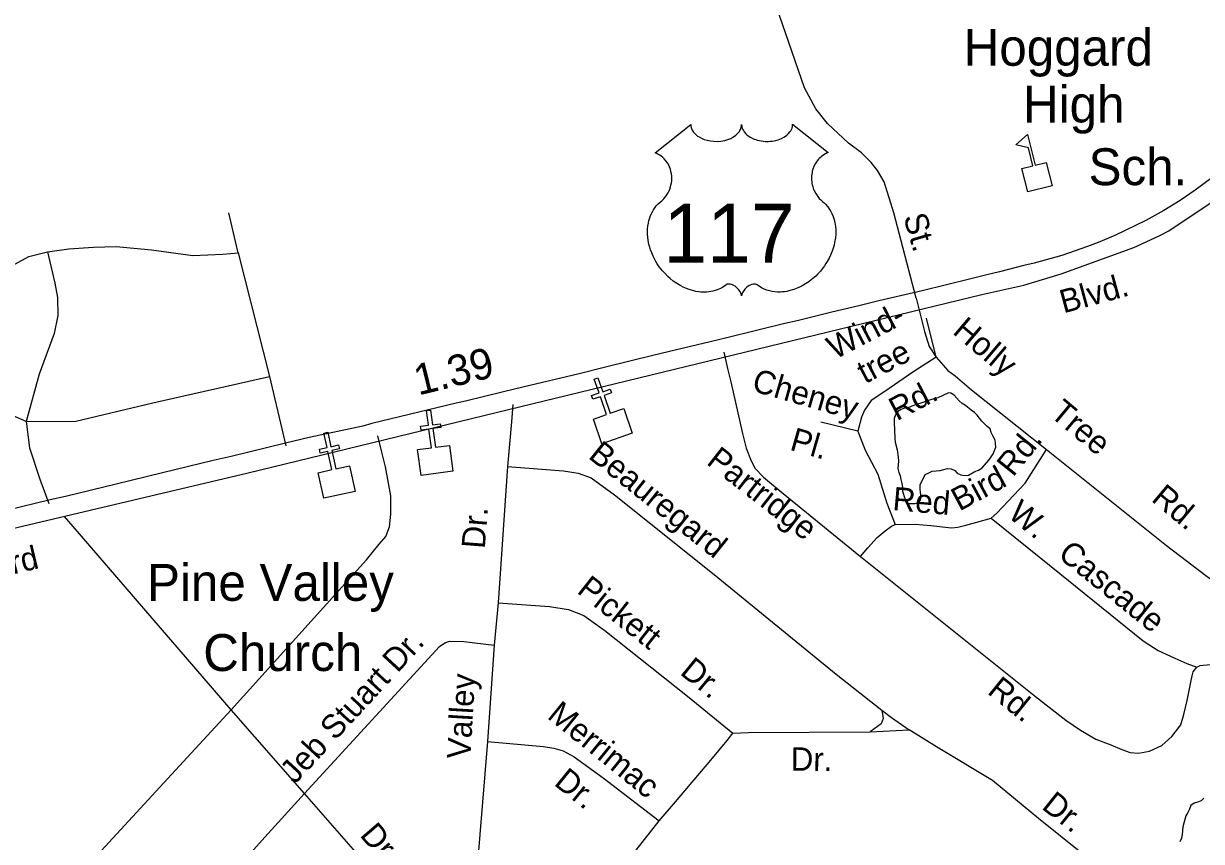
# Model space of a CAD drawing. Extents: x 2290055 to 2389491, y 66597 to 237875.
# Drawn here: x 2330699 to 2335488, y 162814 to 166138 of the extents above; entities that cross this region are included whole.
import ezdxf

# ---------------------------------------------------------------- set-up
doc = ezdxf.new("R2010")
doc.units = 0
for name, color, linetype in [('Exist Cultural Church CELL', 7, 'Continuous'), ('Exist Cultural Church Label', 7, 'Continuous'), ('Exist Cultural Educational Facility High CELL', 7, 'Continuous'), ('Exist Cultural Educational Facility High Label', 7, 'Continuous'), ('Exist Hydrographic Creek Single Shore', 7, 'Continuous'), ('Exist Hydrographic Pond Under 1500 Sq Ft', 7, 'Continuous'), ('Exist Road Non-System Type 51', 7, 'Continuous'), ('Exist Road Non-System Type 51 Label', 7, 'Continuous'), ('Exist Road Primary US Divided Attributed', 7, 'Continuous'), ('Exist Road Primary US Label', 7, 'Continuous'), ('Exist Road Primary US Mileage Hundredths English Label', 7, 'Continuous'), ('Exist Road Primary US Shield CELL', 7, 'Continuous'), ('Exist Road Primary US Shield Number Label', 7, 'Continuous')]:
    doc.layers.add(name, color=color, linetype=linetype)

msp = doc.modelspace()

# ---------------------------------------------------------------- linework, layer by layer
at = {"layer": 'Exist Cultural Church CELL'}
for points in [[(2333015.7, 164530.7), (2333069.3, 164549.6), (2333044.2, 164621.5), (2333014, 164610.9), (2333008.7, 164625.9), (2333038.9, 164636.5), (2333019, 164693.3), (2333034.1, 164698.6), (2333054, 164641.8), (2333084.2, 164652.4), (2333089.5, 164637.3), (2333059.3, 164626.7), (2333084.5, 164554.9), (2333138.9, 164573.8), (2333174.1, 164473.4), (2333050.8, 164430.2)], [(2332301.1, 164406.4), (2332357.5, 164414.1), (2332347.4, 164489.5), (2332315.7, 164485.3), (2332313.6, 164501.1), (2332345.3, 164505.4), (2332337.3, 164565), (2332353.2, 164567.1), (2332361.2, 164507.5), (2332392.9, 164511.7), (2332395, 164495.9), (2332363.3, 164491.7), (2332373.4, 164416.2), (2332430.5, 164423.7), (2332444.6, 164318.2), (2332315.1, 164300.9)], [(2331897.4, 164312.6), (2331953, 164324.9), (2331936.7, 164399.3), (2331905.4, 164392.4), (2331902, 164408), (2331933.3, 164414.9), (2331920.4, 164473.6), (2331936, 164477), (2331948.9, 164418.3), (2331980.2, 164425.1), (2331983.6, 164409.5), (2331952.3, 164402.7), (2331968.6, 164328.3), (2332025, 164340.5), (2332047.7, 164236.5), (2331920.1, 164208.6)]]:
    msp.add_lwpolyline(points, close=True, dxfattribs=at)
at = {"layer": 'Exist Cultural Educational Facility High CELL'}
msp.add_lwpolyline([(2334781.5, 165454.3), (2334757.7, 165549.3), (2334802.4, 165560.5), (2334784.2, 165633.4), (2334732.6, 165645.5), (2334780.5, 165687.5), (2334811.7, 165562.8), (2334856.4, 165574), (2334880.1, 165479)], close=True, dxfattribs=at)
at = {"layer": 'Exist Hydrographic Creek Single Shore'}
msp.add_lwpolyline([(2335497.2, 162990.1), (2335486.5, 162979.1), (2335472.2, 162973.9), (2335457.5, 162969.7), (2335444.7, 162959.7), (2335439.2, 162945), (2335432.5, 162931.5), (2335424.5, 162918), (2335420, 162903.4), (2335412, 162872.8), (2335409.2, 162841.7), (2335406.2, 162826.6), (2335399.7, 162811.4)], dxfattribs=at)
at = {"layer": 'Exist Hydrographic Pond Under 1500 Sq Ft'}
msp.add_lwpolyline([(2334292.2, 164187), (2334323.2, 164187.6), (2334337.7, 164191.1), (2334346, 164201.3), (2334348.7, 164216.2), (2334346, 164231.1), (2334344.5, 164247), (2334344.7, 164263.1), (2334364.7, 164305.4), (2334379, 164312.5), (2334393, 164318.7), (2334409, 164320.3), (2334425, 164320.8), (2334455.2, 164329.2), (2334470.2, 164327.6), (2334484.5, 164320.9), (2334495.2, 164310.5), (2334509.2, 164304), (2334524.2, 164301.2), (2334540, 164302.3), (2334566.7, 164317.5), (2334581.2, 164323.3), (2334594.5, 164330.6), (2334624, 164364.4), (2334633, 164376.7), (2334641, 164389.8), (2334652, 164415.7), (2334651, 164431.1), (2334649, 164444.5), (2334640, 164462.8), (2334633, 164476.1), (2334628.2, 164491), (2334617, 164500.9), (2334595.2, 164522.2), (2334576, 164546.9), (2334565.2, 164557.8), (2334552, 164567), (2334528.5, 164585.6), (2334515.2, 164594.1), (2334503.2, 164605), (2334482, 164627.5), (2334469.5, 164636.1), (2334459.2, 164637), (2334416.2, 164617.4), (2334401.5, 164612.3), (2334386, 164608.3), (2334355.5, 164597.3), (2334325.5, 164588.4), (2334310.7, 164583.4), (2334296, 164576.7), (2334281, 164574.2), (2334266.5, 164569.1), (2334253.7, 164560.6), (2334244.5, 164547.7), (2334239, 164532.4), (2334238.5, 164516), (2334241.2, 164452.7), (2334243, 164437), (2334250.5, 164406), (2334254.7, 164375.7), (2334255.7, 164359.8), (2334253.7, 164328.9), (2334257.5, 164313.8), (2334263, 164299.5), (2334265.2, 164284.2), (2334269.7, 164269), (2334272.5, 164253.6), (2334272.7, 164238), (2334281.5, 164208.2), (2334287, 164194), (2334292.2, 164187)], dxfattribs=at)
at = {"layer": 'Exist Road Non-System Type 51'}
for p, q in [((2331571.6, 165206), (2331534.4, 165369)), ((2331571.6, 165206), (2331699, 164704)), ((2333546.5, 164802.3), (2333561.5, 164736.3)), ((2331699, 164704), (2331765.5, 164421.4)), ((2332688.4, 164590.1), (2332682.5, 164519.3)), ((2332682.5, 164519.3), (2332667.3, 164337.6)), ((2332156.1, 164396.2), (2332139.9, 164461.9)), ((2332667.3, 164337.6), (2332629.1, 163783.8)), ((2330901, 164094.1), (2330866.5, 164134.1)), ((2331543.9, 163348.6), (2330901, 164094.1)), ((2332629.1, 163783.8), (2332612, 163611.1)), ((2332612, 163611.1), (2332585.5, 163219.8)), ((2331381, 163172.2), (2331543.9, 163348.6)), ((2331841.6, 163008.2), (2331543.9, 163348.6)), ((2334140.6, 163259.4), (2334300.1, 163267.6)), ((2330325.7, 162030), (2331381, 163172.2)), ((2331841.6, 163008.2), (2331680.8, 162830.3)), ((2331680.8, 162830.3), (2331513.7, 162645.4))]:
    msp.add_line(p, q, dxfattribs=at)
for points in [[(2334328.4, 165021.5), (2334237, 165368.8), (2334197.5, 165494.2), (2334171.1, 165540.3), (2334144.7, 165573.3), (2334105.2, 165612.9), (2334052.5, 165652.5), (2333966.8, 165731.6), (2333920.7, 165791), (2333874.6, 165876.7), (2333505.5, 166945.3), (2333499, 167017.8)], [(2329990.6, 164866.9), (2330090.4, 164869.7), (2330214.6, 164885.6), (2330402.5, 164965.3), (2330479, 165019.5), (2330609.5, 165131), (2330721, 165191.6), (2330797.4, 165210.7)], [(2330797.4, 165210.7), (2330826.1, 165083.2), (2330837.2, 165024.3), (2330838.4, 164950.9), (2330824.4, 164878.7), (2330762.4, 164713.5), (2330710.5, 164521.1)], [(2330797.4, 165210.7), (2330883.8, 165222.3), (2330983.9, 165229.3), (2331075.8, 165231.6), (2331220.1, 165218.8), (2331387.7, 165195.5), (2331508.8, 165201.3), (2331571.6, 165206)], [(2334328.4, 165021.5), (2334361.7, 164885.9), (2334381.2, 164825), (2334408.8, 164781.5), (2334370.5, 164940.4)], [(2334408.8, 164781.5), (2334313.8, 164720.9), (2334199.9, 164642.4), (2334145.1, 164605.8), (2334117.7, 164566.2), (2334105.5, 164538.8), (2334090.3, 164480.8)], [(2334408.8, 164781.5), (2334456.6, 164728.2), (2334486.8, 164706.9), (2334552.2, 164649.9), (2334857.7, 164406.8)], [(2333561.5, 164736.3), (2333574, 164681.4), (2333622.3, 164471.2), (2333636.8, 164411.8), (2333656.6, 164360.7), (2333673.9, 164329.2), (2333707.4, 164294.8), (2333787.9, 164227.7), (2334102.2, 163972)], [(2330710.5, 164521.1), (2330912.1, 164522.3), (2331225.5, 164596), (2331699, 164704)], [(2330710.5, 164521.1), (2330593.6, 164570.1), (2330488.5, 164579.6), (2330408.9, 164560.5), (2330361.1, 164544.6)], [(2330710.5, 164521.1), (2330724.2, 164413.9), (2330765.6, 164286.4), (2330801.5, 164186.9)], [(2334090.3, 164480.8), (2333941, 164517.4)], [(2334090.3, 164480.8), (2334120.7, 164404.6), (2334172.5, 164307.1), (2334209.1, 164188.2), (2334242.8, 164101.9)], [(2331543.9, 163348.6), (2332094.1, 163958.8), (2332145.4, 164022.6), (2332172.4, 164053.8), (2332186.7, 164092.5), (2332192.8, 164144.6), (2332191.8, 164218.7), (2332171.1, 164335.7), (2332156.1, 164396.2)], [(2334632.4, 164127.2), (2334655.5, 164148.2), (2334770.8, 164270.5), (2334857.7, 164406.8)], [(2334857.7, 164406.8), (2335346, 164016.1), (2335505.3, 163894.4), (2335565.6, 163850.9), (2335612.6, 163822.9), (2335701.9, 163790), (2335886.1, 163740.2)], [(2332667.3, 164337.6), (2332894.1, 164320.3), (2332954.5, 164310.9), (2333007.2, 164291), (2333102.1, 164222.6), (2333506.8, 163898.6), (2334003, 163494.2), (2334189, 163347.6)], [(2334102.2, 163972), (2334131, 164007.3), (2334169.1, 164048.8), (2334202.1, 164076.1), (2334227.3, 164095.1), (2334242.8, 164101.9)], [(2334242.8, 164101.9), (2334325.1, 164102.9), (2334387.4, 164097.5), (2334471.7, 164088.7), (2334497.6, 164091.7), (2334529.4, 164099.2), (2334574.9, 164110.8), (2334632.4, 164127.2)], [(2334632.4, 164127.2), (2334876.1, 163930.8), (2335250.4, 163629.5), (2335311.7, 163589.9), (2335379.2, 163558.5), (2335428, 163536.4), (2335468.6, 163522)], [(2334102.2, 163972), (2334813, 163402.1), (2334936.9, 163306.9), (2334996.6, 163265.3), (2335058.1, 163229.7), (2335118.8, 163206.2), (2335163.8, 163187.9), (2335198.1, 163175.2), (2335232.3, 163172.6), (2335276, 163180.2), (2335326.9, 163204.2), (2335367.5, 163240), (2335403.7, 163287.3), (2335416.1, 163329.8), (2335430, 163386.5), (2335445.1, 163461), (2335450, 163487.4), (2335453.3, 163503.3), (2335468.6, 163522)], [(2332629.1, 163783.8), (2332837.8, 163768.1), (2332914.4, 163757), (2332977.5, 163731.6), (2333061.9, 163670.9), (2333398.4, 163403.9), (2333582.6, 163253.4)], [(2331841.6, 163008.2), (2332390, 163606.3), (2332411.4, 163621.2), (2332431.2, 163627.9), (2332489.3, 163626.3), (2332612, 163611.1)], [(2335468.6, 163522), (2335482.1, 163528.4), (2335524, 163532.4), (2335678.7, 163520.4), (2335750.6, 163510.7)], [(2334189, 163347.6), (2334194.2, 163313.7), (2334185.3, 163291.3), (2334140.6, 163259.4)], [(2334189, 163347.6), (2334228.2, 163317), (2334300.1, 163267.6)], [(2333282.6, 162897.2), (2333349.4, 162974), (2333492.7, 163143.8), (2333559.7, 163224.2), (2333582.6, 163253.4)], [(2333582.6, 163253.4), (2333646.5, 163255.9), (2334140.6, 163259.4)], [(2335168.9, 162630.4), (2334824.7, 162906.4), (2334638.4, 163061.1), (2334410.8, 163198.2), (2334300.1, 163267.6)], [(2332585.5, 163219.8), (2332534.1, 162595.5), (2332519.3, 162413.1), (2332515.8, 162352.9), (2332514.6, 162332.8), (2332514.4, 162286.6), (2332522.6, 162229.1)], [(2332585.5, 163219.8), (2332812.5, 163198.9), (2332854.7, 163192.4), (2332893.2, 163182.1), (2332938.1, 163157.6), (2333055.4, 163072.3), (2333282.6, 162897.2)], [(2332522.6, 162229.1), (2332438.4, 162325.2), (2331841.6, 163008.2)], [(2332683.2, 161911.2), (2332797.5, 162009.9), (2332861, 162070.2), (2332916.8, 162128.5), (2332950.3, 162187.9), (2332998.9, 162328), (2333078.4, 162591.1), (2333090.7, 162635.6), (2333107.6, 162666.4), (2333145.4, 162721.8), (2333282.6, 162897.2)]]:
    msp.add_lwpolyline(points, dxfattribs=at)
at = {"layer": 'Exist Road Primary US Divided Attributed'}
for points in [[(2329953.7, 163920.2), (2331612.7, 164312.4), (2332670.8, 164569.7), (2334595.3, 165036.7), (2334765.7, 165074.4), (2334918, 165120.3), (2335212.8, 165228.2), (2335316, 165275.7), (2335355.3, 165295.3), (2335567.9, 165438.2), (2335757.9, 165593.9), (2335812, 165651.3), (2335977.7, 165885.8), (2336008.3, 165925.5)], [(2335530.1, 165511), (2335462.6, 165461.1), (2335401, 165419.1), (2335334.7, 165378.8), (2335261.9, 165338.3), (2335135.6, 165276.3), (2335068.4, 165248.7), (2335024.4, 165232), (2334920, 165195.8), (2334807.4, 165164.2), (2334765.1, 165154.8), (2334666.6, 165129.6), (2334614.6, 165117.2), (2334550.2, 165099.9), (2334352.1, 165052.1), (2334175.9, 165011.3), (2334094.6, 164991.3), (2333984.8, 164965), (2333844.4, 164930.4), (2333793.4, 164918.4), (2333679.5, 164890.4), (2333558.8, 164860.8), (2333490.5, 164844.8), (2333409.9, 164825.8), (2333257.8, 164788.9), (2333065.3, 164742), (2332957.9, 164715), (2332729.5, 164660.1), (2332650.6, 164640.8), (2332496.5, 164603.8), (2332457.6, 164595.2), (2332267.1, 164548.6), (2332114.6, 164512), (2332078, 164502.3), (2331860.4, 164454.9), (2331764.7, 164432.9), (2331543.3, 164378.7), (2331470.6, 164362.4), (2331264.3, 164312.2), (2331076.4, 164266.1), (2330869.6, 164216), (2330807.8, 164202.3), (2330451, 164114.9)]]:
    msp.add_lwpolyline(points, dxfattribs=at)
at = {"layer": 'Exist Road Primary US Shield CELL'}
msp.add_lwpolyline([(2333411.4, 165728.2), (2333411.8, 165722.2), (2333413.2, 165715.1), (2333414.3, 165711.4), (2333417.7, 165704.4), (2333423.1, 165696.1), (2333430.8, 165688), (2333439.4, 165680.9), (2333445.2, 165677.2), (2333455.1, 165671.9), (2333466.3, 165667.2), (2333478.7, 165663.6), (2333491.5, 165661), (2333505.4, 165659.5), (2333519.2, 165659.2), (2333534, 165660.3), (2333550.4, 165663.5), (2333558, 165665.5), (2333566.5, 165668.4), (2333574.4, 165671.6), (2333583, 165676.2), (2333589.9, 165680.7), (2333595.3, 165684.6), (2333603, 165692), (2333609.1, 165699.6), (2333611.7, 165703.8), (2333613.9, 165707.9), (2333616.9, 165716.7), (2333617.8, 165720.5), (2333618.4, 165728.5), (2333618.9, 165721.8), (2333619.6, 165717.6), (2333620.7, 165713.5), (2333622.4, 165709.1), (2333625.5, 165703), (2333628.9, 165697.9), (2333635.4, 165690.2), (2333639.4, 165686.5), (2333643, 165683.5), (2333652.9, 165676.7), (2333664.4, 165670.9), (2333670, 165668.4), (2333675.8, 165666.4), (2333683.2, 165664.2), (2333690.8, 165662.4), (2333698.3, 165661.1), (2333706, 165660), (2333713.8, 165659.4), (2333720.2, 165659.2), (2333728.1, 165659.3), (2333735.4, 165659.7), (2333742.8, 165660.6), (2333751, 165662), (2333757.6, 165663.4), (2333766.3, 165665.7), (2333774.2, 165668.5), (2333781.1, 165671.5), (2333790.1, 165676.2), (2333797.3, 165680.8), (2333802.6, 165685), (2333808.9, 165690.8), (2333814.9, 165697.8), (2333818.4, 165702.8), (2333820.9, 165708), (2333823.2, 165713.5), (2333824.6, 165719.3), (2333825.3, 165724.4), (2333825.4, 165728.7), (2333970.1, 165613.4), (2333966.7, 165612.1), (2333958.8, 165608.3), (2333952.6, 165604.6), (2333942.7, 165597.6), (2333938.4, 165593.7), (2333934.1, 165589.7), (2333930.2, 165585.4), (2333926.7, 165581.4), (2333922.5, 165575.6), (2333918.8, 165569.8), (2333915.1, 165563.4), (2333912.4, 165557.8), (2333908, 165546.2), (2333905.8, 165538.8), (2333904.5, 165532.6), (2333902.7, 165519.7), (2333902.3, 165513.5), (2333902.3, 165507.5), (2333902.7, 165501.1), (2333903.3, 165494.9), (2333904.4, 165488.5), (2333905.4, 165482.9), (2333907.2, 165475.9), (2333909.8, 165467.9), (2333912.9, 165460.1), (2333919.5, 165447.6), (2333928, 165434.7), (2333934.1, 165427.5), (2333940.1, 165421.4), (2333949, 165413.9), (2333953.8, 165409.6), (2333959.4, 165404), (2333968.5, 165393.5), (2333972.1, 165388.6), (2333975.8, 165383), (2333979.3, 165377.3), (2333982.7, 165371.1), (2333985.4, 165365.7), (2333990.5, 165353.3), (2333994.2, 165341.3), (2333995.9, 165335), (2333998.6, 165320.8), (2333999.6, 165313.8), (2334000.7, 165299.9), (2334000.8, 165283.2), (2333999.5, 165267.3), (2333996.5, 165248.7), (2333994, 165237.6), (2333990.2, 165224.7), (2333986.6, 165213.5), (2333979.9, 165197), (2333974.1, 165185), (2333966.5, 165171), (2333961.3, 165162.5), (2333955.2, 165153.5), (2333947.6, 165143.1), (2333938.7, 165131.9), (2333928, 165120.2), (2333919.4, 165111.6), (2333908.1, 165101.5), (2333901.3, 165095.9), (2333891.6, 165088.5), (2333878.2, 165079.6), (2333865.1, 165072), (2333853.9, 165066.3), (2333844, 165062), (2333831.2, 165057.1), (2333809.8, 165051.2), (2333802, 165049.6), (2333792.8, 165048.3), (2333784.2, 165047.4), (2333775.8, 165046.9), (2333764.5, 165046.9), (2333753.3, 165047.7), (2333742.7, 165049.3), (2333731.7, 165051.6), (2333720.2, 165055), (2333709.7, 165059.1), (2333699.1, 165064.3), (2333681.2, 165075.6), (2333676, 165078.3), (2333673.1, 165079.1), (2333666.2, 165079.5), (2333659.7, 165078.1), (2333653, 165075.4), (2333649, 165073.3), (2333643.7, 165069.8), (2333639.6, 165066.5), (2333634.6, 165061.8), (2333631.2, 165057.9), (2333628.6, 165054.8), (2333623.6, 165046.9), (2333621.8, 165043.1), (2333619.9, 165038.2), (2333618.2, 165031.1), (2333616, 165040.1), (2333613.3, 165046.1), (2333610.2, 165051.2), (2333607, 165055.8), (2333602, 165061.6), (2333597.5, 165065.9), (2333592, 165070.4), (2333586.2, 165073.9), (2333581.5, 165076.3), (2333577.3, 165077.9), (2333572, 165079.2), (2333567.8, 165079.5), (2333564.3, 165079.5), (2333559.5, 165078.4), (2333552.9, 165073.6), (2333546.7, 165069.4), (2333540, 165065.2), (2333531.9, 165060.9), (2333526, 165058.2), (2333519, 165055.4), (2333510.8, 165052.7), (2333501.9, 165050.4), (2333492.8, 165048.6), (2333484.8, 165047.3), (2333476.1, 165046.5), (2333468.4, 165046.3), (2333460.3, 165046.4), (2333452.6, 165047), (2333443.8, 165047.7), (2333432.9, 165049.4), (2333423.9, 165051.4), (2333414.3, 165054), (2333404.5, 165057.1), (2333394, 165061.1), (2333380.8, 165066.8), (2333371.7, 165071.5), (2333357.2, 165079.8), (2333340.3, 165091.5), (2333327.5, 165101.8), (2333318.2, 165110.3), (2333304.4, 165124.3), (2333296.3, 165133.5), (2333283.6, 165149.9), (2333275.5, 165161.8), (2333270.3, 165170.5), (2333262.6, 165184.5), (2333258.4, 165193.3), (2333252.9, 165206.1), (2333248.6, 165217.9), (2333245, 165229), (2333243.1, 165236.1), (2333240.3, 165248.5), (2333238.7, 165257.3), (2333237, 165269.3), (2333236.1, 165282.1), (2333236, 165293.8), (2333236.3, 165303.5), (2333237.4, 165314.9), (2333239.3, 165326.9), (2333241.6, 165337.3), (2333243.7, 165344.7), (2333246.8, 165353.8), (2333250.8, 165363.8), (2333255.6, 165373.3), (2333260.2, 165381.3), (2333265.9, 165389.8), (2333271.6, 165397.1), (2333279, 165405.1), (2333286.6, 165412.5), (2333293.7, 165418.2), (2333302.1, 165426.4), (2333306.4, 165431.4), (2333311.7, 165438.3), (2333315.9, 165444.7), (2333319.2, 165450.5), (2333323.6, 165458.9), (2333326.2, 165465.2), (2333329.6, 165475), (2333331.2, 165481.8), (2333333, 165490.6), (2333334.1, 165498.9), (2333334.5, 165509.3), (2333334.2, 165517.8), (2333333.1, 165527.8), (2333331.2, 165537.4), (2333329, 165545.8), (2333325.4, 165555.3), (2333322.1, 165562.4), (2333316.5, 165571.8), (2333310.4, 165580.7), (2333304, 165587.8), (2333297.6, 165594.2), (2333291.5, 165599), (2333285.6, 165603.2), (2333278.3, 165607.7), (2333271.2, 165611.2), (2333266.7, 165613)], close=True, dxfattribs=at)

# ---------------------------------------------------------------- texts
at = {"layer": 'Exist Cultural Church Label'}
for s, p in [('Pine Valley', (2331201.4, 163791.6)), ('Church', (2331429.9, 163506.4))]:
    msp.add_text(s, height=150, dxfattribs=at).set_placement(p)
at = {"layer": 'Exist Cultural Educational Facility High Label'}
for s, p in [('Hoggard', (2334521, 165966.6)), ('High', (2334762.3, 165735.2)), ('Sch.', (2335028.8, 165481.2))]:
    msp.add_text(s, height=150, dxfattribs=at).set_placement(p)
at = {"layer": 'Exist Road Non-System Type 51 Label'}
for s, rotation, p in [('St.', 286.4672, (2334275.1, 165352.3)), ('Wind-', 27.621, (2333997.7, 164770.8)), ('Holly', 319.7424, (2334471.7, 164880.6)), ('tree', 27.621, (2334120.2, 164672.1)), ('Cheney', 343.9852, (2333655.4, 164646.1)), ('Rd.', 27.621, (2334249.4, 164521.4)), ('Tree', 320.1488, (2334867, 164544.8)), ('Pl.', 343.9852, (2333810.2, 164406.2)), ('Rd.', 51.1558, (2334721.9, 164292.1)), ('Beauregard', 321.3189, (2332991.1, 164374.5)), ('Partridge', 321.9885, (2333471.3, 164350.1)), ('Bird', 28.2988, (2334503.7, 164154.3)), ('Red', 355.0295, (2334229.7, 164160.6)), ('Rd.', 320.1488, (2335279.9, 164200.2)), ('W.   Cascade', 321.1683, (2334696, 164135.1)), ('Dr.', 85.5243, (2332574.3, 164001.4)), ('Pickett', 321.5701, (2332944.5, 163826.9)), ('Jeb Stuart Dr.', 47.3106, (2331802.9, 163043.9)), ('Dr.', 320.7299, (2333363.6, 163495.9)), ('Valley', 86.6204, (2332515.5, 163147.2)), ('Rd.', 321.0688, (2334613.1, 163417.4)), ('Merrimac', 320.9826, (2332823.9, 163317.3)), ('Dr.', 359.2157, (2333817.6, 163101.7)), ('Dr.', 320.9826, (2332851.7, 163045.8)), ('Dr.', 321.3214, (2334833.8, 162949.8)), ('Dr.', 310.7552, (2332062.9, 162837.9))]:
    msp.add_text(s, height=95, rotation=rotation, dxfattribs=at).set_placement(p)
at = {"layer": 'Exist Road Primary US Label'}
for s, rotation, p in [('Blvd.', 15.2667, (2334926.7, 164959.6)), ('Shipyard', 13.5067, (2330279.5, 163808.1))]:
    msp.add_text(s, height=95, rotation=rotation, dxfattribs=at).set_placement(p)
at = {"layer": 'Exist Road Primary US Mileage Hundredths English Label'}
msp.add_text('1.39', height=125, rotation=13.8474, dxfattribs=at).set_placement((2332304.2, 164625.9))
at = {"layer": 'Exist Road Primary US Shield Number Label'}
msp.add_text('117', height=239.06, dxfattribs=at).set_placement((2333300.2, 165166.5))

doc.saveas('drawing.dxf')
